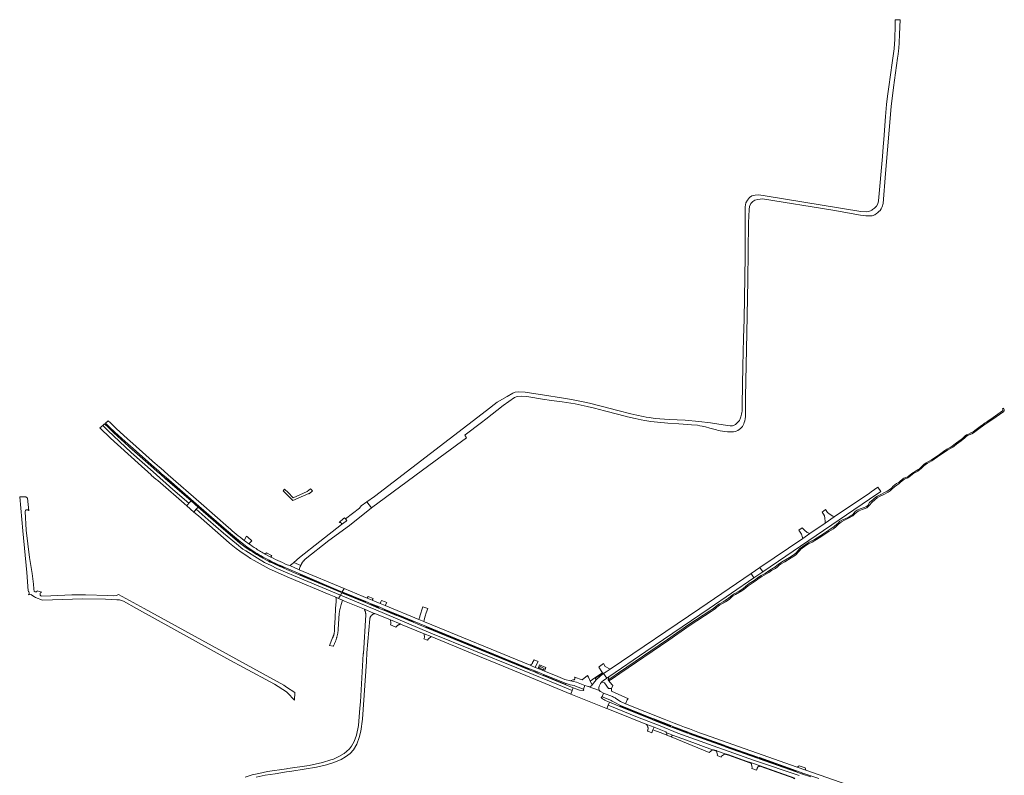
# Model space of a CAD drawing. Extents: x 152825 to 164088, y 457113 to 463005.
# Tile 329 of 364: x 158271 to 159116, y 462357 to 463005. Entities that reach past the tile are written whole.
import ezdxf

# ---------------------------------------------------------------- set-up
doc = ezdxf.new("R2010")
doc.units = 0
doc.header["$LTSCALE"] = 0.5
for name, color, linetype, lineweight in [('B-PV-VH-GESLOTENVERHARDING_ASFALT-GV', 251, 'CONTINUOUS', 18), ('B-PV-VH-GESLOTENVERHARDING_BETON-GV', 251, 'CONTINUOUS', 18), ('B-PV-VH-HALFVERHARDING_GRASBETONSTEEN-GV', 251, 'CONTINUOUS', 18), ('B-PV-VH-ONVERHARD-GV', 251, 'CONTINUOUS', 18), ('B-PV-VH-ONVERHARD_ZAND-GV', 251, 'CONTINUOUS', 18), ('B-PV-VH-OPENVERHARDING-GV', 251, 'CONTINUOUS', 18), ('B-PV-VH-OPENVERHARDING_BETONELEMENT-GV', 251, 'CONTINUOUS', 18), ('B-PV-VH-OPENVERHARDING_BETONSTRAATSTEEN-GV', 251, 'CONTINUOUS', 18), ('B-PV-VH-OPENVERHARDING_STRAATBAKSTEEN-GV', 251, 'CONTINUOUS', 18)]:
    doc.layers.add(name, color=color, linetype=linetype, lineweight=lineweight)

msp = doc.modelspace()

# ---------------------------------------------------------------- linework, layer by layer
at = {"layer": 'B-PV-VH-GESLOTENVERHARDING_ASFALT-GV', "flags": 128}
for points in [[(158340.043, 462654.711), (158349.007, 462646.063), (158372.919, 462624.614), (158383.845, 462614.615), (158384.016, 462614.253), (158384.152, 462613.966), (158387.963, 462610.85), (158388.079, 462610.755), (158389.682, 462609.571), (158414.407, 462587.994), (158416.32, 462590.162), (158402.65, 462602.092), (158385.605, 462617.158), (158366.665, 462633.73), (158346.779, 462652.669), (158342.467, 462656.915)], [(158361.013, 462642.367), (158352.025, 462650.561), (158347.515, 462654.867), (158343.997, 462658.306), (158342.467, 462656.915), (158346.779, 462652.669), (158366.665, 462633.73), (158385.605, 462617.158), (158402.65, 462602.092), (158416.32, 462590.162), (158418.114, 462592.196), (158396.083, 462611.376), (158392.202, 462614.744), (158389.477, 462617.109), (158385.858, 462620.362), (158365.426, 462638.398)], [(159009.83, 462600.24), (159007.35, 462603.891), (159001.639, 462600.012), (159000, 462598.893), (158969.938, 462578.433), (158962.008, 462573.035), (158949.07, 462564.229), (158942.797, 462559.96), (158906.136, 462535.008), (158908.69, 462531.395), (159000, 462593.548)], [(158424.181, 462586.934), (158418.114, 462592.196), (158416.32, 462590.162), (158414.407, 462587.994), (158420.461, 462582.671), (158422.513, 462585.023)], [(158908.69, 462531.395), (158906.136, 462535.008), (158898.572, 462529.86), (158900.98, 462526.147)], [(158854.699, 462500), (158777.681, 462447.998), (158774.27, 462445.577), (158772.044, 462444.115), (158774.906, 462440.361), (158776.433, 462441.409), (158808.18, 462462.98), (158862.567, 462500), (158900.98, 462526.147), (158898.572, 462529.86)], [(158567.733, 462505.021), (158548.029, 462513.167), (158547.37, 462513.441), (158546.248, 462511.401), (158573.675, 462500), (158574.524, 462499.647), (158623.833, 462478.869), (158697.697, 462448.953), (158731.788, 462434.964), (158745.149, 462429.746), (158745.974, 462431.994), (158739.6, 462434.598), (158720.19, 462442.54), (158715, 462444.648), (158712.617, 462445.578), (158708.17, 462447.433), (158619.663, 462483.679), (158608.592, 462488.229), (158595.569, 462493.551), (158595.543, 462493.561), (158594.458, 462494.029), (158583.503, 462498.532), (158578.995, 462500.362), (158572.36, 462503.103)], [(158546.248, 462511.401), (158544.657, 462508.508), (158547.996, 462507.096), (158549.706, 462506.373), (158566.806, 462499.301), (158574.78, 462496.003), (158575.675, 462495.638), (158589.196, 462490.118), (158597.592, 462486.69), (158597.907, 462486.561), (158618.063, 462478.304), (158624.071, 462475.843), (158624.144, 462475.813), (158659.371, 462461.376), (158685.913, 462450.449), (158710.313, 462440.478), (158743.991, 462426.593), (158745.149, 462429.746), (158731.788, 462434.964), (158697.697, 462448.953), (158623.833, 462478.869), (158574.524, 462499.647), (158573.675, 462500)]]:
    msp.add_lwpolyline(points, close=True, dxfattribs=at)
for points in [[(158544.657, 462508.508), (158546.248, 462511.401), (158514.985, 462524.523), (158491.646, 462534.323), (158486.799, 462536.693), (158481.215, 462539.38), (158475.208, 462542.963), (158465.146, 462549.338), (158462.67, 462550.918), (158457.208, 462555.369), (158445.969, 462564.458), (158432.797, 462576.049), (158422.513, 462585.023), (158420.461, 462582.671), (158424.401, 462579.28), (158448.373, 462558.53)], [(158465.51, 462552.07), (158459.853, 462556.341), (158447.874, 462566.306), (158424.181, 462586.934), (158422.513, 462585.023), (158432.797, 462576.049), (158445.969, 462564.458), (158457.208, 462555.369), (158462.67, 462550.918), (158465.146, 462549.338), (158475.208, 462542.963), (158481.215, 462539.38), (158486.799, 462536.693), (158491.646, 462534.323), (158514.985, 462524.523), (158546.248, 462511.401), (158547.37, 462513.441), (158546.401, 462513.845), (158511.604, 462528.52), (158497.615, 462534.549)], [(158472.258, 462541.006), (158485.243, 462533.901), (158502.575, 462526.258), (158536.632, 462511.9), (158542.238, 462509.53), (158544.657, 462508.508)], [(158484.531, 462540.544), (158479.609, 462543.104)], [(158473.935, 462355.26), (158481.834, 462356.999), (158490.21, 462358.344), (158500, 462359.826), (158504.632, 462360.527), (158525.727, 462363.935), (158534.25, 462365.871), (158540.756, 462367.931), (158546.981, 462370.593), (158550.768, 462372.726), (158554.78, 462375.732), (158557.403, 462378.752), (158560.336, 462383.616), (158562.471, 462389.286), (158563.767, 462394.716), (158565.217, 462404.99), (158568.517, 462454.516), (158569.037, 462461.977), (158571.519, 462491.108), (158571.552, 462491.313), (158571.592, 462491.518), (158571.641, 462491.72), (158571.697, 462491.92), (158571.761, 462492.119), (158571.832, 462492.314), (158571.911, 462492.507), (158571.997, 462492.696), (158572.09, 462492.882), (158572.191, 462493.064), (158572.298, 462493.243), (158572.413, 462493.417), (158572.533, 462493.586), (158572.66, 462493.751), (158572.794, 462493.911), (158572.933, 462494.065), (158573.079, 462494.214), (158573.23, 462494.358), (158573.386, 462494.495), (158573.547, 462494.626), (158573.714, 462494.751), (158573.885, 462494.87), (158574.06, 462494.981), (158574.24, 462495.087), (158574.424, 462495.185), (158574.611, 462495.275), (158574.802, 462495.359), (158574.995, 462495.435), (158575.192, 462495.504), (158575.391, 462495.565), (158575.592, 462495.619), (158575.675, 462495.638), (158574.78, 462496.003), (158566.806, 462499.301), (158566.913, 462499.117), (158567.035, 462498.892), (158567.15, 462498.663), (158567.258, 462498.431), (158567.358, 462498.195), (158567.451, 462497.956), (158567.537, 462497.715), (158567.615, 462497.471), (158567.685, 462497.224), (158567.748, 462496.976), (158567.803, 462496.726), (158567.85, 462496.474), (158567.889, 462496.22), (158567.92, 462495.966), (158567.943, 462495.711), (158567.959, 462495.455), (158567.966, 462495.199), (158567.965, 462494.943), (158567.957, 462494.687), (158567.948, 462494.542), (158565.95, 462461.482), (158565.924, 462461.039), (158563.472, 462419.793), (158563.046, 462414.537), (158561.844, 462399.686), (158559.946, 462391.278), (158557.96, 462385.841), (158555.873, 462381.976), (158553.968, 462379.603), (158551.543, 462377.315), (158549.513, 462375.563), (158545.035, 462372.926), (158539.637, 462370.551), (158538.164, 462370.09), (158531.035, 462367.857), (158519.385, 462365.363), (158501.245, 462362.732), (158500, 462362.547), (158483.616, 462360.111), (158476.198, 462358.622), (158470.638, 462357.272), (158464.697, 462355.458)], [(158774.906, 462440.361), (158772.044, 462444.115), (158769.016, 462442.005), (158765.674, 462438.923), (158762.176, 462434.481), (158761.824, 462433.891)], [(158771.995, 462438.348), (158774.906, 462440.361)], [(158754.443, 462429.681), (158751.358, 462429.991), (158749.136, 462430.723), (158745.974, 462431.994), (158745.149, 462429.746), (158743.991, 462426.593), (158773.965, 462414.59), (158774.735, 462414.3), (158775.993, 462417.136), (158777.065, 462419.553), (158774.161, 462420.728)], [(158768.416, 462429.603), (158757.904, 462433.298), (158755.952, 462433.894), (158754.675, 462430.698)], [(158760.248, 462432.899), (158757.904, 462433.298), (158768.416, 462429.603)], [(158770.805, 462424.289), (158772.029, 462427.498), (158769.814, 462428.445)], [(158939.68, 462356.695), (158901.485, 462369.608), (158866.132, 462382.234), (158835.829, 462393.139), (158820.677, 462399.452), (158801.233, 462406.87), (158775.993, 462417.136), (158774.735, 462414.3), (158782.69, 462411.01), (158808.377, 462400.803), (158809.231, 462400.463), (158815.279, 462398.114), (158825.443, 462394.167), (158826.031, 462393.356), (158826.195, 462393.29), (158830.541, 462391.548), (158831.097, 462391.344), (158843.108, 462386.934), (158865.449, 462378.837), (158865.539, 462378.84), (158866.385, 462378.87), (158868.771, 462378.103), (158868.914, 462378.057), (158876.313, 462375.383), (158876.333, 462375.378), (158879.475, 462374.545), (158894.351, 462369.205), (158898.904, 462367.589), (158899.894, 462367.238), (158905.406, 462365.282), (158935.967, 462354.588)], [(158949.764, 462355.51), (158942.699, 462357.984), (158937.1, 462359.978), (158905.359, 462371.183), (158904.093, 462371.579), (158876.385, 462381.39), (158875.173, 462381.814), (158845.346, 462392.553), (158844.127, 462393.015), (158831.194, 462397.875), (158829.39, 462398.584), (158814.838, 462404.324), (158813.718, 462404.778), (158785.953, 462415.832), (158785.989, 462416.069), (158777.065, 462419.553), (158775.993, 462417.136), (158801.233, 462406.87), (158820.677, 462399.452), (158835.829, 462393.139), (158866.132, 462382.234), (158901.485, 462369.608), (158939.68, 462356.695)]]:
    msp.add_lwpolyline(points, dxfattribs=at)
at = {"layer": 'B-PV-VH-GESLOTENVERHARDING_ASFALT-GV'}
for points in [[(158448.373, 462558.53, 0.0471346), (158472.258, 462541.006)], [(158479.609, 462543.104, -0.0171998), (158465.51, 462552.07)], [(158497.615, 462534.549, -0.017028), (158484.531, 462540.544)], [(158770.287, 462436.806, -0.0774623), (158771.995, 462438.348)], [(158754.675, 462430.698, -0.8150439), (158754.443, 462429.681)], [(158761.824, 462433.891, -0.1981965), (158760.248, 462432.899)], [(158768.416, 462429.603, -0.1887346), (158767.898, 462431.904)], [(158767.898, 462431.904, -0.1706014), (158770.287, 462436.806)], [(158769.814, 462428.445, -0.1431792), (158768.416, 462429.603)], [(158770.236, 462423.419, -0.8593821), (158770.805, 462424.289)], [(158774.161, 462420.728, -0.0806154), (158770.236, 462423.419)]]:
    msp.add_lwpolyline(points, format="xyb", dxfattribs=at)
at = {"layer": 'B-PV-VH-GESLOTENVERHARDING_BETON-GV', "flags": 128}
for points in [[(158450.361, 462569.423), (158426.778, 462589.964), (158398.484, 462614.579), (158391.854, 462620.41), (158391.332, 462620.869), (158388.915, 462622.995), (158388.389, 462623.458), (158387.713, 462624.052), (158368.113, 462641.436), (158368.09, 462641.456), (158363.641, 462645.431), (158363.619, 462645.45), (158354.044, 462654.154), (158353.99, 462654.206), (158351.006, 462657.072), (158348.986, 462659.013), (158346.932, 462660.974), (158344.716, 462658.96), (158344.736, 462658.94), (158348.229, 462655.544), (158352.688, 462651.268), (158361.686, 462643.162), (158366.131, 462639.164), (158386.501, 462621.07), (158390.152, 462617.905), (158392.816, 462615.477), (158396.779, 462612.134), (158424.79, 462587.684), (158448.561, 462567.046), (158460.495, 462557.179), (158466.075, 462552.905)], [(158480.059, 462543.971), (158485.019, 462541.351)], [(158486.667, 462543.947), (158481.855, 462546.488)], [(158498.053, 462535.424), (158511.999, 462529.396)], [(158511.999, 462529.396), (158546.761, 462514.662), (158547.813, 462514.247), (158549.359, 462517.057), (158511.022, 462533.083), (158502.774, 462536.68)], [(158779.799, 462424.364), (158772.029, 462427.498), (158770.805, 462424.289), (158777.393, 462421.577)], [(158824.079, 462404.966), (158790.81, 462418.161), (158786.607, 462420.309), (158782.604, 462422.792)], [(158786.51, 462416.834), (158814.074, 462405.618), (158815.24, 462405.22), (158829.697, 462399.503), (158831.514, 462398.785), (158844.464, 462393.878), (158845.683, 462393.496), (158875.525, 462382.725), (158876.688, 462382.331), (158904.391, 462372.465), (158905.638, 462372.082), (158937.448, 462360.865), (158943.065, 462358.878), (158956.554, 462354.19)], [(158945.547, 462361.266), (158938.167, 462363.786), (158858.714, 462391.95)], [(158987.134, 462346.691), (158945.547, 462361.266)]]:
    msp.add_lwpolyline(points, dxfattribs=at)
at = {"layer": 'B-PV-VH-GESLOTENVERHARDING_BETON-GV'}
for points in [[(158463.596, 462558.349, -0.0276078), (158450.361, 462569.423)], [(158467.574, 462555.473, -0.0078173), (158463.596, 462558.349)], [(158466.075, 462552.905, 0.0219916), (158480.059, 462543.971)], [(158473.869, 462551.294, -0.0120751), (158467.574, 462555.473)], [(158481.855, 462546.488, -0.0177006), (158473.869, 462551.294)], [(158485.019, 462541.351, 0.021496), (158498.053, 462535.424)], [(158502.774, 462536.68, -0.0199232), (158486.667, 462543.947)], [(158777.393, 462421.577, -0.0359825), (158779.368, 462420.607)], [(158779.368, 462420.607, 0.0162897), (158786.51, 462416.834)], [(158782.604, 462422.792, 0.0404411), (158779.799, 462424.364)], [(158858.714, 462391.95, -0.0115174), (158824.079, 462404.966)]]:
    msp.add_lwpolyline(points, format="xyb", dxfattribs=at)
at = {"layer": 'B-PV-VH-GESLOTENVERHARDING_BETON-GV', "flags": 128}
msp.add_lwpolyline([(158549.359, 462517.057), (158547.813, 462514.247), (158548.378, 462514.024), (158568.14, 462505.921), (158572.755, 462504.016), (158579.41, 462501.287), (158583.907, 462499.401), (158594.837, 462494.899), (158595.955, 462494.496), (158608.972, 462489.175), (158620.055, 462484.592), (158708.514, 462448.254), (158712.966, 462446.498), (158715.323, 462445.577), (158720.421, 462443.43), (158739.905, 462435.57), (158743.489, 462434.554), (158746.741, 462433.806), (158747.796, 462433.443), (158754.675, 462430.698), (158755.952, 462433.894), (158748.799, 462436.718), (158743.688, 462438.054), (158738.876, 462439.165), (158730.753, 462442.523), (158721.23, 462446.346), (158715.837, 462448.511), (158713.457, 462449.466), (158713.394, 462449.491), (158709.655, 462450.98), (158708.96, 462451.266), (158618.351, 462488.547), (158617.705, 462488.813), (158613.586, 462490.509), (158584.662, 462502.418), (158580.311, 462504.21), (158573.629, 462506.961), (158569.35, 462508.723), (158565.691, 462510.23)], close=True, dxfattribs=at)
at = {"layer": 'B-PV-VH-HALFVERHARDING_GRASBETONSTEEN-GV', "flags": 128}
for points in [[(158418.114, 462592.196), (158424.181, 462586.934), (158447.874, 462566.306), (158459.853, 462556.341), (158460.149, 462556.728), (158448.19, 462566.677), (158424.501, 462587.301), (158418.434, 462592.563), (158396.412, 462611.735), (158396.083, 462611.376)], [(158546.401, 462513.845), (158546.569, 462514.226), (158511.775, 462528.899), (158511.604, 462528.52)], [(158548.029, 462513.167), (158567.733, 462505.021), (158567.901, 462505.393), (158548.183, 462513.545)], [(158578.995, 462500.362), (158579.18, 462500.775), (158572.54, 462503.518), (158572.36, 462503.103)], [(158594.458, 462494.029), (158594.616, 462494.391), (158583.67, 462498.89), (158583.503, 462498.532)], [(158595.569, 462493.551), (158608.592, 462488.229), (158608.722, 462488.554), (158595.701, 462493.875)], [(158619.663, 462483.679), (158708.17, 462447.433), (158708.355, 462447.876), (158619.852, 462484.12)], [(158712.617, 462445.578), (158715, 462444.648), (158715.082, 462444.884), (158712.705, 462445.811)], [(158720.19, 462442.54), (158739.6, 462434.598), (158739.698, 462434.91), (158720.273, 462442.858)], [(158813.718, 462404.778), (158813.884, 462405.17), (158786.1, 462416.232), (158785.989, 462416.069), (158785.953, 462415.832)], [(158829.39, 462398.584), (158829.528, 462398.996), (158815.016, 462404.72), (158814.838, 462404.324)], [(158844.127, 462393.015), (158844.27, 462393.38), (158831.324, 462398.245), (158831.194, 462397.875)], [(158845.346, 462392.553), (158875.173, 462381.814), (158875.316, 462382.183), (158845.479, 462392.926)], [(158865.539, 462378.84), (158868.869, 462377.77), (158868.771, 462378.103), (158866.385, 462378.87)], [(158876.385, 462381.39), (158904.093, 462371.579), (158904.233, 462371.995), (158876.519, 462381.807)], [(158876.333, 462375.378), (158875.847, 462375.053), (158879.097, 462374.21), (158894.202, 462368.788), (158898.764, 462367.169), (158898.904, 462367.589), (158894.351, 462369.205), (158879.475, 462374.545)], [(158937.1, 462359.978), (158937.242, 462360.34), (158905.474, 462371.555), (158905.359, 462371.183)], [(158935.967, 462354.588), (158905.406, 462365.282), (158905.056, 462364.826), (158905.825, 462364.576), (158905.947, 462364.789), (158935.113, 462354.627), (158935.047, 462354.189), (158935.836, 462354.046)], [(158944.823, 462363.393), (158939.755, 462365.204), (158938.167, 462363.786), (158945.547, 462361.266)]]:
    msp.add_lwpolyline(points, close=True, dxfattribs=at)
for points in [[(158479.609, 462543.104), (158479.822, 462543.515), (158477.54, 462544.899), (158474.88, 462546.531), (158470.738, 462549.201), (158467.565, 462551.238), (158465.769, 462552.452), (158465.51, 462552.07)], [(158497.615, 462534.549), (158497.82, 462534.959), (158493.511, 462536.857), (158489.015, 462538.901), (158484.768, 462540.936), (158484.531, 462540.544)]]:
    msp.add_lwpolyline(points, dxfattribs=at)
at = {"layer": 'B-PV-VH-HALFVERHARDING_GRASBETONSTEEN-GV'}
for points in [[(158465.51, 462552.07, 0.0171998), (158479.609, 462543.104)], [(158484.531, 462540.544, 0.017028), (158497.615, 462534.549)]]:
    msp.add_lwpolyline(points, format="xyb", dxfattribs=at)
at = {"layer": 'B-PV-VH-ONVERHARD-GV', "flags": 128}
msp.add_lwpolyline([(158545.191, 462573.812), (158545.205, 462573.815), (158545.37, 462573.845), (158545.538, 462573.859), (158545.707, 462573.857), (158545.875, 462573.839), (158546.04, 462573.805), (158546.201, 462573.756), (158546.357, 462573.691), (158546.506, 462573.613), (158546.646, 462573.52), (158546.778, 462573.414), (158546.899, 462573.297), (158547.008, 462573.168), (158547.104, 462573.03), (158547.187, 462572.883), (158547.256, 462572.729), (158547.31, 462572.57), (158547.348, 462572.405), (158547.371, 462572.238), (158547.305, 462571.872), (158549.137, 462573.302), (158551.238, 462574.941), (158551.759, 462575.348), (158550.648, 462576.772), (158549.822, 462577.754), (158548.874, 462577.053)], close=True, dxfattribs=at)
at = {"layer": 'B-PV-VH-ONVERHARD_ZAND-GV', "flags": 128}
for points in [[(159022.951, 463004.71), (159022.198, 463004.745), (159022.127, 463000.107), (159021.705, 462988.083), (159021.305, 462979.782), (159019.659, 462967.686), (159016.762, 462947.292), (159015.661, 462939.249), (159014.834, 462932.153), (159013.946, 462921.776), (159012.393, 462901.917), (159011.898, 462895.672), (159011.286, 462887.589), (159007.807, 462849.479), (159007.231, 462846.961), (159006.129, 462844.928), (159004.38, 462843.041), (159002.814, 462841.885), (159002.077, 462841.471), (159000.869, 462840.792), (159000, 462840.597), (158997.904, 462840.127), (158992.723, 462840.249), (158910.531, 462853.711), (158905.262, 462854.526), (158902.129, 462854.383), (158899.163, 462853.693), (158897.07, 462852.211), (158895.486, 462850.121), (158894.085, 462847.63), (158893.568, 462844.273), (158893.463, 462802.083), (158892.511, 462748.089), (158891.971, 462731.59), (158891.377, 462707.723), (158890.989, 462674.949), (158890.861, 462671.091), (158890.814, 462669.93), (158890.749, 462669.145), (158890.637, 462668.013), (158890.45, 462666.617), (158890.168, 462665.354), (158889.862, 462664.325), (158889.497, 462663.315), (158889.218, 462662.623), (158888.864, 462661.901), (158888.481, 462661.271), (158887.909, 462660.493), (158886.885, 462659.32), (158885.706, 462658.182), (158885.138, 462657.743), (158884.565, 462657.382), (158884.018, 462657.09), (158883.394, 462656.866), (158882.629, 462656.678), (158881.65, 462656.575), (158880.732, 462656.595), (158874.619, 462657.407), (158863.702, 462659.099), (158853.652, 462660.196), (158842.05, 462661.294), (158828.185, 462662.123), (158816.312, 462662.951), (158811.07, 462663.635), (158808.5, 462664.04), (158806.004, 462664.509), (158800.423, 462665.694), (158795.455, 462666.855), (158784.323, 462669.671), (158769.887, 462673.407), (158759.868, 462675.854), (158753.014, 462677.473), (158744.505, 462679.224), (158735.897, 462680.623), (158721.458, 462682.766), (158704.75, 462685.389), (158699.42, 462685.622), (158696.235, 462685.313), (158694.193, 462684.557), (158689.269, 462681.783), (158680.598, 462676.711), (158671.449, 462669.672), (158575.634, 462595.955), (158569.006, 462591.413), (158573.006, 462586.349), (158621.99, 462622.443), (158654.516, 462646.409), (158652.949, 462648.529), (158653.237, 462648.747), (158667.392, 462659.444), (158670.879, 462662.175), (158685.786, 462673.853), (158695.584, 462680.84), (158697.983, 462681.703), (158701.841, 462682.028), (158705.514, 462681.668), (158707.988, 462681.304), (158719.506, 462679.328), (158727.321, 462678.164), (158734.113, 462677.41), (158736.63, 462677.141), (158747.674, 462675.4), (158757.981, 462673.204), (158764.112, 462671.76), (158772.919, 462669.404), (158785.026, 462666.156), (158792.457, 462664.205), (158799.124, 462662.702), (158804.361, 462661.568), (158807.373, 462661.008), (158812.59, 462660.224), (158818.206, 462659.611), (158827.092, 462658.87), (158836.453, 462658.191), (158847.365, 462657.499), (158852.588, 462656.99), (158854.621, 462656.683), (158856.531, 462656.317), (158859.345, 462655.663), (158863.101, 462654.628), (158868.822, 462653.028), (158870.426, 462652.607), (158872.146, 462652.199), (158874.005, 462651.853), (158875.939, 462651.595), (158878.281, 462651.362), (158880.774, 462651.3), (158883.374, 462651.511), (158884.838, 462651.821), (158885.883, 462652.102), (158887.031, 462652.595), (158888.385, 462653.335), (158889.481, 462654.223), (158890.443, 462655.143), (158891.112, 462656.086), (158891.754, 462657.155), (158892.306, 462658.343), (158892.713, 462659.493), (158893.061, 462660.874), (158893.351, 462662.455), (158893.667, 462664.596), (158893.863, 462681.426), (158894.916, 462735.9), (158895.752, 462781.563), (158896.38, 462830.657), (158896.804, 462841.973), (158897.264, 462844.692), (158898.455, 462847.19), (158899.968, 462848.987), (158901.711, 462849.939), (158904.261, 462850.692), (158908.374, 462851.048), (158968.602, 462841.541), (158992.495, 462837.079), (158996.863, 462836.59), (159000, 462836.533), (159000.149, 462836.53), (159002.483, 462836.724), (159004.778, 462837.584), (159006.112, 462838.462), (159007.073, 462839.185), (159008.231, 462840.256), (159009.165, 462841.284), (159010.053, 462842.524), (159010.738, 462843.725), (159011.31, 462845.053), (159011.658, 462846.224), (159011.906, 462847.14), (159013.894, 462872.758), (159018.583, 462930.393), (159020.634, 462946.715), (159024.273, 462971.719), (159024.744, 462975.297), (159025.108, 462977.943), (159025.388, 462980.329), (159025.537, 462984.922), (159025.824, 462992.356), (159026.34, 463004.553)], [(158276.429, 462595.687), (158271.163, 462595.706), (158273.743, 462566.558), (158277.279, 462530.816), (158278.427, 462515.025), (158278.827, 462514.656), (158279.078, 462514.224), (158279.292, 462513.693), (158279.308, 462513.296), (158279.303, 462513.017), (158279.299, 462512.739), (158279.166, 462512.366), (158278.883, 462512.017), (158278.443, 462511.802), (158280.839, 462511.922), (158283.891, 462509.922), (158284.675, 462509.408), (158290.628, 462507.027), (158325.024, 462508.218), (158344.868, 462507.821), (158354.393, 462507.424), (158356.779, 462507.308), (158360.081, 462506.233), (158371.327, 462500), (158451.495, 462455.566), (158463.272, 462449.249), (158489.727, 462435.06), (158500, 462428.413), (158500.972, 462427.784), (158507.031, 462421.241), (158507.144, 462427.89), (158500, 462432.648), (158497.843, 462434.084), (158471.159, 462448.744), (158377.865, 462500), (158355.907, 462512.064), (158355.802, 462511.96), (158354.81, 462511.335), (158353.893, 462511.208), (158351.264, 462510.83), (158346.815, 462510.957), (158327.626, 462511.695), (158315.8, 462511.669), (158297.817, 462510.86), (158289.924, 462510.555), (158289.191, 462510.76), (158288.732, 462511.388), (158288.697, 462511.715), (158288.661, 462512.041), (158288.72, 462513.072), (158289.082, 462513.668), (158290.037, 462514.014), (158286.13, 462515.044), (158285.934, 462514.522), (158285.681, 462514.287), (158285.228, 462514.14), (158284.441, 462514.156), (158284.097, 462514.264), (158283.717, 462514.661), (158283.415, 462516.897), (158283.027, 462520.843), (158281.883, 462530.088), (158279.511, 462543.612), (158276.767, 462567.144), (158275.984, 462583.079), (158276.112, 462583.856), (158276.364, 462584.179), (158276.772, 462584.436), (158277.403, 462584.458), (158278.035, 462584.479), (158278.402, 462584.326), (158278.646, 462584.151), (158278.904, 462583.809), (158277.729, 462594.489)], [(158771.657, 462444.6), (158764.832, 462440.088), (158764.831, 462440.086), (158765.674, 462438.923), (158769.016, 462442.005), (158772.044, 462444.115)]]:
    msp.add_lwpolyline(points, close=True, dxfattribs=at)
for points in [[(158761.824, 462433.891), (158762.176, 462434.481), (158760.601, 462437.759), (158759.219, 462441.046), (158758.212, 462442.536), (158753.58, 462438.728), (158747.037, 462441.164), (158747.142, 462441.054), (158747.235, 462440.934), (158747.381, 462440.667), (158747.432, 462440.523), (158747.468, 462440.376), (158747.488, 462440.225), (158747.492, 462440.073), (158747.48, 462439.921), (158747.452, 462439.771), (158747.409, 462439.625), (158747.35, 462439.485), (158747.289, 462439.371), (158747.278, 462439.351), (158747.191, 462439.226), (158747.092, 462439.11), (158746.982, 462439.006), (158746.861, 462438.914), (158746.731, 462438.835), (158746.593, 462438.77), (158746.449, 462438.719), (158746.301, 462438.685), (158746.15, 462438.665), (158745.998, 462438.662), (158745.847, 462438.675), (158745.697, 462438.704), (158745.676, 462438.709), (158743.688, 462438.054), (158748.799, 462436.718), (158755.952, 462433.894), (158757.904, 462433.298), (158760.248, 462432.899)], [(158782.604, 462422.792), (158786.607, 462420.309), (158790.81, 462418.161), (158792.249, 462421.542), (158792.265, 462421.592), (158792.332, 462421.747), (158792.413, 462421.894), (158792.507, 462422.034), (158792.613, 462422.163), (158792.731, 462422.281), (158792.86, 462422.387), (158792.997, 462422.48), (158793.144, 462422.56), (158793.275, 462422.617), (158778.859, 462429.157), (158778.859, 462431.283), (158776.198, 462431.362), (158772.788, 462436.331), (158770.287, 462436.806)], [(158769.814, 462428.445), (158772.029, 462427.498), (158779.799, 462424.364)]]:
    msp.add_lwpolyline(points, dxfattribs=at)
at = {"layer": 'B-PV-VH-ONVERHARD_ZAND-GV'}
for points in [[(158760.248, 462432.899, 0.1981965), (158761.824, 462433.891)], [(158767.898, 462431.904, 0.1887346), (158768.416, 462429.603)], [(158770.287, 462436.806, 0.1706014), (158767.898, 462431.904)], [(158768.416, 462429.603, 0.1431792), (158769.814, 462428.445)], [(158779.799, 462424.364, -0.0404411), (158782.604, 462422.792)]]:
    msp.add_lwpolyline(points, format="xyb", dxfattribs=at)
at = {"layer": 'B-PV-VH-OPENVERHARDING-GV', "flags": 128}
msp.add_lwpolyline([(158505.482, 462592.506), (158519.205, 462598.53), (158519.427, 462598.269), (158522.324, 462600.725), (158520.73, 462602.604), (158517.834, 462600.148), (158505.834, 462594.88), (158501.361, 462599.277), (158498.426, 462602.164), (158497.066, 462600.782), (158500, 462597.894)], close=True, dxfattribs=at)
at = {"layer": 'B-PV-VH-OPENVERHARDING_BETONELEMENT-GV', "flags": 128}
msp.add_lwpolyline([(158717.597, 462450.24), (158717.014, 462448.857), (158720.617, 462447.338), (158721.165, 462448.637)], close=True, dxfattribs=at)
at = {"layer": 'B-PV-VH-OPENVERHARDING_BETONSTRAATSTEEN-GV', "flags": 128}
for points in [[(158776.652, 462437.979), (158779.464, 462439.693), (158785.974, 462444.327), (158827.927, 462472.853), (158846.346, 462485.611), (158864.169, 462497.293), (158865.889, 462498.416), (158867.966, 462500), (158868.876, 462500.747), (158870.246, 462501.865), (158871.549, 462502.738), (158874.137, 462504.226), (158876.539, 462505.586), (158877.882, 462506.449), (158880.007, 462508.073), (158882.317, 462510.15), (158883.1, 462510.803), (158885.09, 462511.954), (158890.483, 462515.129), (158892.345, 462516.329), (158894.215, 462517.902), (158895.919, 462519.259), (158897.878, 462520.616), (158901.047, 462522.722), (158902.86, 462523.891), (158904.416, 462525.208), (158905.592, 462526.099), (158907.62, 462527.358), (158909.709, 462528.49), (158913.625, 462530.922), (158916.075, 462532.479), (158919.389, 462534.345), (158921.073, 462535.751), (158922.678, 462537.077), (158924.383, 462538.285), (158927.393, 462539.865), (158932.989, 462543.452), (158936.536, 462545.772), (158937.74, 462546.87), (158938.708, 462547.937), (158939.998, 462549.448), (158941.299, 462550.684), (158942.464, 462551.664), (158944.236, 462553.01), (158947.823, 462555.311), (158950.873, 462556.871), (158957.019, 462560.502), (158960.85, 462563.03), (158965.201, 462565.944), (158969.151, 462568.345), (158971.472, 462570.117), (158973.291, 462571.907), (158974.583, 462573.113), (158976.101, 462574.203), (158978.665, 462575.562), (158982.809, 462577.641), (158985.899, 462579.429), (158987.631, 462581.031), (158989.128, 462582.435), (158990.97, 462583.596), (158993.933, 462584.929), (158996.339, 462585.542), (158997.82, 462586.257), (158998.74, 462587), (159000, 462588.545), (159002.227, 462590.942), (159004.915, 462593.438), (159006.664, 462594.808), (159008.789, 462595.907), (159011.888, 462597.373), (159016.125, 462599.8), (159017.701, 462600.819), (159019.297, 462602.145), (159021.459, 462604.319), (159023.439, 462605.79), (159025.147, 462606.81), (159026.492, 462607.849), (159027.934, 462609.152), (159029.238, 462610.371), (159030.069, 462610.926), (159031.151, 462611.423), (159032.283, 462611.761), (159032.855, 462612.075), (159034.188, 462612.964), (159038.034, 462615.873), (159039.528, 462616.641), (159041.447, 462617.815), (159043.255, 462619.062), (159044.475, 462620.084), (159046.438, 462621.9), (159047.834, 462623.076), (159049.625, 462624.32), (159053.528, 462626.481), (159060.532, 462631.314), (159065.288, 462634.646), (159067.255, 462635.882), (159069.101, 462636.97), (159071.554, 462638.356), (159072.819, 462639.239), (159074.706, 462640.781), (159078.822, 462643.756), (159081.527, 462646.094), (159082.927, 462647.45), (159084.165, 462648.265), (159088.008, 462649.784), (159089.441, 462650.613), (159091.647, 462652.203), (159099.363, 462658.117), (159103.396, 462660.51), (159108.802, 462664.308), (159115.289, 462668.817), (159115.592, 462669.336), (159115.751, 462670.029), (159115.648, 462670.588), (159115.127, 462671.798), (159114.229, 462671.184), (159114.533, 462670.534), (159114.557, 462670.193), (159114.506, 462669.776), (159114.333, 462669.467), (159104.274, 462662.198), (159102.035, 462660.731), (159100.527, 462659.819), (159098.887, 462658.938), (159097.839, 462658.107), (159095.167, 462655.867), (159090.439, 462652.459), (159089.008, 462651.448), (159087.139, 462650.423), (159085.126, 462649.419), (159083.419, 462648.703), (159082.196, 462647.891), (159081.258, 462647.082), (159079.753, 462645.676), (159076.817, 462643.446), (159074.688, 462641.99), (159072.429, 462640.139), (159071.054, 462639.117), (159069.36, 462638.116), (159066.539, 462636.556), (159064.813, 462635.4), (159060.141, 462631.948), (159053.325, 462627.403), (159048.581, 462624.698), (159046.789, 462623.508), (159045.558, 462622.368), (159044.392, 462621.205), (159042.953, 462619.81), (159041.73, 462618.977), (159040.233, 462618.032), (159037.73, 462616.629), (159036.54, 462615.774), (159034.994, 462614.592), (159033.222, 462613.211), (159032.293, 462612.676), (159030.968, 462612.15), (159029.622, 462611.634), (159028.726, 462611.067), (159027.756, 462610.267), (159026.955, 462609.575), (159026.19, 462608.769), (159025.261, 462608.084), (159023.323, 462607.063), (159021.977, 462606.101), (159020.535, 462604.732), (159018.929, 462603.186), (159017.026, 462601.748), (159015.209, 462600.575), (159012.987, 462599.322), (159009.867, 462597.582), (159007.008, 462596.183), (159005.574, 462595.308), (159004.153, 462594.213), (159002.929, 462593.131), (159001.95, 462592.18), (159000, 462590.887), (158998.631, 462588.222), (158997.946, 462587.688), (158996.966, 462587.093), (158995.553, 462586.416), (158992.059, 462585.316), (158989.626, 462584.281), (158987.96, 462583.072), (158986.924, 462581.926), (158985.909, 462580.583), (158984.988, 462579.831), (158981.674, 462578.083), (158976.397, 462575.636), (158974.515, 462574.466), (158973.439, 462573.457), (158972.187, 462572.172), (158969.798, 462570.232), (158965.232, 462567.12), (158958.413, 462562.423), (158952.865, 462559.129), (158948.315, 462556.784), (158944.806, 462554.622), (158942.788, 462553.156), (158940.418, 462551.413), (158938.58, 462549.378), (158937.311, 462547.68), (158935.45, 462546.195), (158931.511, 462543.676), (158925.942, 462540.559), (158922.16, 462538.022), (158918.87, 462535.428), (158914.597, 462532.79), (158910.481, 462530.034), (158907.089, 462528.168), (158904.835, 462526.779), (158901.054, 462523.907), (158896.919, 462521.29), (158894.059, 462519.052), (158891.377, 462516.835), (158888.339, 462514.911), (158883.986, 462512.43), (158882.281, 462511.379), (158880.871, 462510.25), (158879.07, 462508.687), (158876.445, 462506.667), (158874.7, 462505.655), (158871.542, 462504.085), (158870.092, 462503.133), (158868.545, 462501.905), (158866.158, 462500), (158864.79, 462498.99), (158863.07, 462497.867), (158845.247, 462486.184), (158826.828, 462473.426), (158784.875, 462444.901), (158778.365, 462440.266), (158775.988, 462438.818)], [(158512.214, 462536.93), (158512.466, 462537.476), (158512.607, 462537.767), (158512.755, 462538.055), (158512.91, 462538.338), (158513.072, 462538.618), (158513.241, 462538.894), (158513.417, 462539.166), (158513.6, 462539.433), (158513.788, 462539.695), (158513.984, 462539.953), (158514.186, 462540.206), (158514.394, 462540.453), (158514.608, 462540.696), (158514.827, 462540.933), (158515.053, 462541.165), (158515.284, 462541.391), (158515.521, 462541.611), (158515.764, 462541.825), (158516.011, 462542.033), (158516.168, 462542.16), (158536.342, 462558.163), (158554.069, 462571.244), (158573.006, 462586.349), (158569.006, 462591.413), (158564.184, 462588.109), (158562.508, 462585.921), (158550.648, 462576.772), (158551.759, 462575.348), (158551.238, 462574.941), (158549.137, 462573.302), (158547.305, 462571.872), (158528.607, 462557.283), (158511.101, 462543.624), (158506.316, 462539.416)], [(158964.2, 462582.396), (158962.511, 462584.693), (158959.462, 462582.534), (158960.689, 462580.764), (158961.464, 462579.294), (158961.926, 462577.369), (158962.157, 462574.676), (158962.008, 462573.035), (158969.938, 462578.433), (158968.625, 462579.126), (158966.275, 462580.657)], [(158944.458, 462567.03), (158942.47, 462569.131), (158939.62, 462567.147), (158941.802, 462563.673), (158942.74, 462560.924), (158942.797, 462559.96), (158949.07, 462564.229), (158946.749, 462565.233)], [(158459.853, 462556.341), (158465.51, 462552.07), (158465.769, 462552.452), (158466.075, 462552.905), (158460.495, 462557.179), (158460.149, 462556.728)], [(158486.667, 462543.947), (158487.379, 462545.361), (158487.05, 462545.509), (158482.815, 462547.815), (158482.574, 462547.435), (158481.855, 462546.488)], [(158484.531, 462540.544), (158484.768, 462540.936), (158485.019, 462541.351), (158480.059, 462543.971), (158479.822, 462543.515), (158479.609, 462543.104)], [(158511.999, 462529.396), (158498.053, 462535.424), (158497.82, 462534.959), (158497.615, 462534.549), (158511.604, 462528.52), (158511.775, 462528.899)], [(158546.401, 462513.845), (158547.37, 462513.441), (158548.029, 462513.167), (158548.183, 462513.545), (158548.378, 462514.024), (158547.813, 462514.247), (158546.761, 462514.662), (158546.569, 462514.226)], [(158547.019, 462503.393), (158547.996, 462507.096), (158544.657, 462508.508), (158542.238, 462509.53), (158542.618, 462508.33), (158542.49, 462506.007), (158542.158, 462500), (158541.713, 462491.942), (158541.257, 462483.696), (158541.276, 462483.311), (158541.288, 462482.926), (158541.291, 462482.541), (158541.286, 462482.155), (158541.274, 462481.77), (158541.253, 462481.385), (158541.225, 462481.001), (158541.188, 462480.617), (158541.144, 462480.234), (158541.091, 462479.853), (158541.031, 462479.472), (158540.963, 462479.093), (158540.887, 462478.715), (158540.802, 462478.339), (158540.711, 462477.965), (158540.611, 462477.592), (158540.504, 462477.222), (158540.389, 462476.854), (158540.267, 462476.489), (158540.137, 462476.126), (158539.999, 462475.766), (158539.854, 462475.409), (158539.702, 462475.055), (158539.59, 462474.807), (158536.955, 462468.364), (158540.115, 462467.619), (158540.336, 462468.04), (158540.586, 462468.533), (158540.828, 462469.029), (158541.063, 462469.528), (158541.292, 462470.031), (158541.512, 462470.537), (158541.726, 462471.046), (158541.932, 462471.558), (158542.13, 462472.073), (158542.321, 462472.591), (158542.505, 462473.112), (158542.681, 462473.635), (158542.849, 462474.161), (158543.01, 462474.689), (158543.163, 462475.22), (158543.309, 462475.752), (158543.446, 462476.287), (158543.576, 462476.823), (158543.698, 462477.362), (158543.813, 462477.902), (158543.919, 462478.444), (158544.018, 462478.987), (158544.108, 462479.532), (158544.191, 462480.077), (158544.266, 462480.624), (158544.333, 462481.172), (158544.392, 462481.721), (158544.443, 462482.271), (158545.227, 462495.756), (158545.471, 462497.416), (158545.873, 462499.044), (158546.125, 462500)], [(158567.733, 462505.021), (158572.36, 462503.103), (158572.54, 462503.518), (158572.755, 462504.016), (158568.14, 462505.921), (158567.901, 462505.393)], [(158569.949, 462510.151), (158569.35, 462508.723), (158573.629, 462506.961), (158574.271, 462508.531)], [(158581.005, 462505.57), (158580.311, 462504.21), (158584.662, 462502.418), (158585.821, 462504.589), (158586.05, 462505.018), (158584.736, 462505.605), (158581.549, 462506.859)], [(158578.995, 462500.362), (158583.503, 462498.532), (158583.67, 462498.89), (158583.907, 462499.401), (158579.41, 462501.287), (158579.18, 462500.775)], [(158617.705, 462488.813), (158618.479, 462491.483), (158619.021, 462493.352), (158619.86, 462496.244), (158621.394, 462500), (158617.107, 462501.415), (158614.492, 462493.281), (158614.48, 462493.246), (158614.294, 462492.712), (158613.586, 462490.509)], [(158589.196, 462490.118), (158589.308, 462489.57), (158589.368, 462489.197), (158589.44, 462488.444), (158589.453, 462488.065), (158589.449, 462487.687), (158589.43, 462487.308), (158589.395, 462486.932), (158589.245, 462485.832), (158593.863, 462483.882), (158594.24, 462484.384), (158594.437, 462484.621), (158594.646, 462484.847), (158594.866, 462485.062), (158595.097, 462485.266), (158595.339, 462485.457), (158595.59, 462485.635), (158595.85, 462485.8), (158596.118, 462485.951), (158596.393, 462486.088), (158596.676, 462486.211), (158596.964, 462486.319), (158597.257, 462486.411), (158597.555, 462486.489), (158597.907, 462486.561), (158597.592, 462486.69)], [(158595.569, 462493.551), (158595.701, 462493.875), (158595.955, 462494.496), (158594.837, 462494.899), (158594.616, 462494.391), (158594.458, 462494.029), (158595.543, 462493.561)], [(158608.592, 462488.229), (158619.663, 462483.679), (158619.852, 462484.12), (158620.055, 462484.592), (158608.972, 462489.175), (158608.722, 462488.554)], [(158618.063, 462478.304), (158618.366, 462475.052), (158617.863, 462473.867), (158620.979, 462472.695), (158621.431, 462473.736), (158624.071, 462475.843)], [(158712.555, 462455.955), (158711.606, 462454.554), (158711.17, 462453.533), (158711.111, 462453.374), (158711.045, 462453.217), (158710.971, 462453.063), (158710.89, 462452.914), (158710.802, 462452.768), (158710.708, 462452.627), (158710.607, 462452.49), (158710.499, 462452.358), (158710.386, 462452.231), (158710.266, 462452.11), (158710.142, 462451.995), (158710.012, 462451.885), (158709.876, 462451.782), (158709.736, 462451.685), (158709.592, 462451.595), (158709.444, 462451.512), (158708.96, 462451.266), (158709.655, 462450.98), (158713.394, 462449.491), (158715.611, 462454.277), (158715.824, 462454.618)], [(158712.966, 462446.498), (158708.514, 462448.254), (158708.355, 462447.876), (158708.17, 462447.433), (158712.617, 462445.578), (158712.705, 462445.811)], [(158715.837, 462448.511), (158721.23, 462446.346), (158722.483, 462449.318), (158717.13, 462451.576)], [(158717.014, 462448.857), (158717.597, 462450.24), (158721.165, 462448.637), (158720.617, 462447.338)], [(158771.07, 462444.9), (158771.657, 462444.6), (158772.044, 462444.115), (158774.27, 462445.577), (158777.681, 462447.998), (158773.465, 462450.306), (158771.889, 462452.763), (158768.62, 462450.259), (158767.811, 462449.639), (158770.377, 462445.727)], [(158715, 462444.648), (158720.19, 462442.54), (158720.273, 462442.858), (158720.421, 462443.43), (158715.323, 462445.577), (158715.082, 462444.884)], [(158764.525, 462440.488), (158760.601, 462437.759), (158762.176, 462434.481), (158765.674, 462438.923), (158764.831, 462440.086)], [(158764.831, 462440.086), (158764.832, 462440.088), (158771.657, 462444.6), (158771.07, 462444.9), (158764.525, 462440.488)], [(158815.24, 462405.22), (158814.074, 462405.618), (158813.884, 462405.17), (158813.718, 462404.778), (158814.838, 462404.324), (158815.016, 462404.72)], [(158815.279, 462398.114), (158809.231, 462400.463), (158808.377, 462400.803), (158808.519, 462400.681), (158808.664, 462400.546), (158808.803, 462400.406), (158808.936, 462400.26), (158809.063, 462400.109), (158809.184, 462399.953), (158809.299, 462399.792), (158809.407, 462399.627), (158809.508, 462399.457), (158809.602, 462399.283), (158809.689, 462399.106), (158809.769, 462398.926), (158809.842, 462398.742), (158809.907, 462398.555), (158809.964, 462398.366), (158810.014, 462398.175), (158810.056, 462397.982), (158810.09, 462397.788), (158810.116, 462397.592), (158810.134, 462397.395), (158810.144, 462397.198), (158810.146, 462397.001), (158810.141, 462396.803), (158810.127, 462396.606), (158810.105, 462396.41), (158810.076, 462396.215), (158810.038, 462396.021), (158809.993, 462395.828), (158809.94, 462395.638), (158809.879, 462395.45), (158809.811, 462395.265), (158809.735, 462395.083), (158809.652, 462394.903), (158809.649, 462394.898), (158810.088, 462394.765), (158810.079, 462394.683), (158813.367, 462393.386), (158814.29, 462395.813)], [(158826.332, 462391.293), (158826.195, 462393.29), (158826.031, 462393.356), (158825.443, 462394.167), (158815.279, 462398.114), (158814.29, 462395.813), (158821.319, 462393.24)], [(158831.514, 462398.785), (158829.697, 462399.503), (158829.528, 462398.996), (158829.39, 462398.584), (158831.194, 462397.875), (158831.324, 462398.245)], [(158831.097, 462391.344), (158830.541, 462391.548), (158826.195, 462393.29), (158826.332, 462391.293), (158829.865, 462389.869)], [(158865.539, 462378.84), (158865.449, 462378.837), (158843.108, 462386.934), (158831.097, 462391.344), (158829.865, 462389.869), (158862.715, 462376.629)], [(158844.127, 462393.015), (158845.346, 462392.553), (158845.479, 462392.926), (158845.683, 462393.496), (158844.464, 462393.878), (158844.27, 462393.38)], [(158876.385, 462381.39), (158876.519, 462381.807), (158876.688, 462382.331), (158875.525, 462382.725), (158875.316, 462382.183), (158875.173, 462381.814)], [(158876.333, 462375.378), (158876.313, 462375.383), (158868.914, 462378.057), (158868.771, 462378.103), (158868.869, 462377.77), (158869.814, 462374.551), (158869.517, 462373.888), (158872.996, 462372.486), (158873.3, 462373.354), (158875.847, 462375.053)], [(158904.093, 462371.579), (158905.359, 462371.183), (158905.474, 462371.555), (158905.638, 462372.082), (158904.391, 462372.465), (158904.233, 462371.995)], [(158905.056, 462364.826), (158905.406, 462365.282), (158899.894, 462367.238), (158898.904, 462367.589), (158898.764, 462367.169), (158898.697, 462366.96), (158899.561, 462363.827), (158899.137, 462362.708), (158903.273, 462361.307), (158903.612, 462362.118), (158903.75, 462362.527), (158903.783, 462362.709), (158903.824, 462362.89), (158903.873, 462363.069), (158903.93, 462363.245), (158903.994, 462363.419), (158904.065, 462363.59), (158904.144, 462363.758), (158904.23, 462363.922), (158904.323, 462364.083), (158904.423, 462364.239)], [(158937.1, 462359.978), (158942.699, 462357.984), (158943.065, 462358.878), (158937.448, 462360.865), (158937.242, 462360.34)]]:
    msp.add_lwpolyline(points, close=True, dxfattribs=at)
for points in [[(158467.574, 462555.473), (158468.76, 462556.622), (158470.263, 462558.077), (158466.846, 462560.965), (158465.798, 462561.861), (158463.596, 462558.349)], [(158779.067, 462434.928), (158776.652, 462437.979), (158775.988, 462438.818), (158775.897, 462438.933), (158776.433, 462441.409), (158774.906, 462440.361), (158771.995, 462438.348)], [(158754.675, 462430.698), (158747.796, 462433.443), (158746.741, 462433.806), (158743.489, 462434.554), (158739.905, 462435.57), (158739.698, 462434.91), (158739.6, 462434.598)], [(158739.6, 462434.598), (158745.974, 462431.994), (158749.136, 462430.723), (158751.358, 462429.991), (158754.443, 462429.681)], [(158770.287, 462436.806), (158772.788, 462436.331), (158776.198, 462431.362), (158778.859, 462431.283), (158779.876, 462433.906), (158779.067, 462434.928)], [(158777.393, 462421.577), (158770.805, 462424.289)], [(158774.161, 462420.728), (158777.065, 462419.553), (158785.989, 462416.069)], [(158785.989, 462416.069), (158786.1, 462416.232), (158786.51, 462416.834)]]:
    msp.add_lwpolyline(points, dxfattribs=at)
at = {"layer": 'B-PV-VH-OPENVERHARDING_BETONSTRAATSTEEN-GV'}
for points in [[(158463.596, 462558.349, 0.0078173), (158467.574, 462555.473)], [(158771.995, 462438.348, 0.0774623), (158770.287, 462436.806)], [(158754.443, 462429.681, 0.8150439), (158754.675, 462430.698)], [(158770.805, 462424.289, 0.8593821), (158770.236, 462423.419)], [(158770.236, 462423.419, 0.0806154), (158774.161, 462420.728)], [(158779.368, 462420.607, 0.0359825), (158777.393, 462421.577)], [(158786.51, 462416.834, -0.0162897), (158779.368, 462420.607)]]:
    msp.add_lwpolyline(points, format="xyb", dxfattribs=at)
at = {"layer": 'B-PV-VH-OPENVERHARDING_STRAATBAKSTEEN-GV', "flags": 128}
msp.add_lwpolyline([(158511.022, 462533.083), (158511.367, 462535.096), (158511.7, 462535.817), (158512.214, 462536.93), (158506.316, 462539.416), (158504.331, 462537.67), (158502.774, 462536.68)], close=True, dxfattribs=at)

doc.saveas('drawing.dxf')
